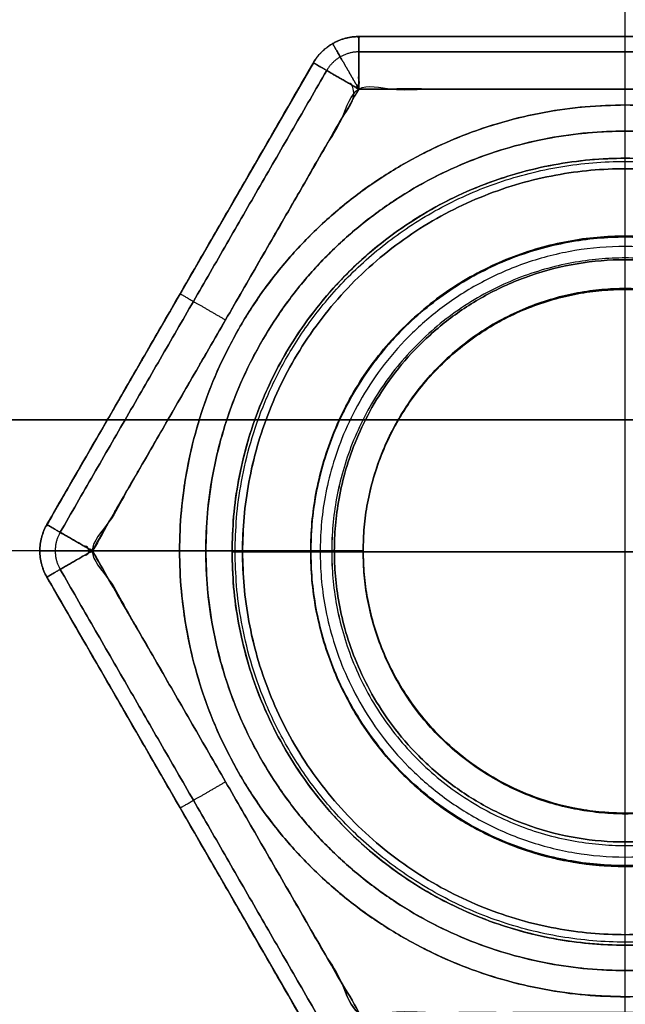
# Model space of a CAD drawing. Header units: millimetres. Extents: x -661 to 720, y -255 to 255.
# Tile 655 of 656: x -481.3 to -475.53, y 205.68 to 215.06. Entities that reach past the tile are written whole.
import ezdxf

# ---------------------------------------------------------------- set-up
doc = ezdxf.new("R2010")
doc.units = ezdxf.units.MM
doc.layers.add('Floreana 120', color=18, linetype='Continuous', true_color=0x000000)

msp = doc.modelspace()

# ---------------------------------------------------------------- linework, layer by layer
at = {"layer": 'Floreana 120', "color": 14, "true_color": 0x990000}
for p, q in [((-475.5296, 202.5, 1231.5), (-475.5296, 220, 1231.5)), ((-475.5296, 202.5, 11.5), (-475.5296, 220, 11.5)), ((-475.5296, 202.5, 13), (-475.5296, 220, 13)), ((-475.5296, 202.5, 1230), (-475.5296, 220, 1230)), ((-625.5296, 211.25, 1231.5), (-325.5296, 211.25, 1231.5)), ((-325.5296, 211.25, 11.5), (-625.5296, 211.25, 11.5)), ((-625.5296, 211.25, 13), (-325.5296, 211.25, 13)), ((-325.5296, 211.25, 1230), (-625.5296, 211.25, 1230))]:
    msp.add_line(p, q, dxfattribs=at)
at = {"layer": 'Floreana 120', "color": 7, "true_color": 0xf1f1f1}
for p, q in [((-478.071, 214.9017, 3.5), (-472.9883, 214.9017, 3.5)), ((-478.504, 214.6517, 3.5), (-481.0453, 210.25, 3.5)), ((-479.7746, 212.4509, 1.5), (-479.7746, 212.4509, 5.5)), ((-478.5296, 210, 1), (-480.6123, 210, 1)), ((-480.6123, 210, 6), (-478.5296, 210, 6)), ((-481.0453, 209.75, 3.5), (-478.504, 205.3483, 3.5)), ((-479.7746, 207.5491, 1.5), (-479.7746, 207.5491, 5.5))]:
    msp.add_line(p, q, dxfattribs=at)
at = {"layer": 'Floreana 120', "color": 250, "true_color": 0x282421}
msp.add_line((-479.5296, 210, 6), (-486.5296, 210, 6), dxfattribs=at)
at = {"layer": 'Floreana 120', "color": 253, "true_color": 0x97aaae}
for p, q in [((-478.5296, 209.9915, 10.7), (-479.1796, 209.9915, 10.7)), ((-479.1796, 209.9915, 11.5), (-471.8796, 209.9915, 11.5)), ((-472.7296, 209.9915, -1.3), (-478.3296, 209.9915, -1.3))]:
    msp.add_line(p, q, dxfattribs=at)
at = {"layer": 'Floreana 120', "color": 250, "true_color": 0x282421}
for points, weights, knots in [([(-652.0296, -251, 10), (-475.5296, -251, 10), (-299.0296, -251, 10), (-294.0296, -251, 10), (-294.0296, -246, 10), (-294.0296, 0, 10), (-294.0296, 246, 10), (-294.0296, 251, 10), (-299.0296, 251, 10), (-475.5296, 251, 10), (-652.0296, 251, 10), (-657.0296, 251, 10), (-657.0296, 246, 10), (-657.0296, 0, 10), (-657.0296, -246, 10), (-657.0296, -251, 10), (-652.0296, -251, 10)], [1, 1, 1, 0.707106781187, 1, 1, 1, 0.707106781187, 1, 1, 1, 0.707106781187, 1, 1, 1, 0.707106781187, 1], [0, 0, 0, 353, 353, 363, 363, 855, 855, 865, 865, 1218, 1218, 1228, 1228, 1720, 1720, 1730, 1730, 1730]), ([(-294.0296, 246), (-294.0296, 0), (-294.0296, -246), (-294.0296, -251), (-299.0296, -251), (-475.5296, -251), (-652.0296, -251), (-657.0296, -251), (-657.0296, -246), (-657.0296, 0), (-657.0296, 246), (-657.0296, 251), (-652.0296, 251), (-475.5296, 251), (-299.0296, 251), (-294.0296, 251), (-294.0296, 246)], [1, 1, 1, 0.707106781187, 1, 1, 1, 0.707106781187, 1, 1, 1, 0.707106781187, 1, 1, 1, 0.707106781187, 1], [0, 0, 0, 492, 492, 502, 502, 855, 855, 865, 865, 1357, 1357, 1367, 1367, 1720, 1720, 1730, 1730, 1730]), ([(-475.5296, 199), (-464.5296, 199), (-464.5296, 210), (-464.5296, 221), (-475.5296, 221), (-486.5296, 221), (-486.5296, 210), (-486.5296, 199), (-475.5296, 199)], [1, 0.707106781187, 1, 0.707106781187, 1, 0.707106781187, 1, 0.707106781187, 1], [0, 0, 0, 22, 22, 44, 44, 66, 66, 88, 88, 88]), ([(-464.5296, 210, 6), (-464.5296, 221, 6), (-475.5296, 221, 6), (-486.5296, 221, 6), (-486.5296, 210, 6)], [1, 0.707106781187, 1, 0.707106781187, 1], [0, 0, 0, 22, 22, 44, 44, 44]), ([(-486.5296, 210), (-486.5296, 221), (-475.5296, 221), (-464.5296, 221), (-464.5296, 210)], [1, 0.707106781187, 1, 0.707106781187, 1], [0, 0, 0, 22, 22, 44, 44, 44]), ([(-475.5296, 199, 6), (-486.5296, 199, 6), (-486.5296, 210, 6), (-486.5296, 221, 6), (-475.5296, 221, 6), (-464.5296, 221, 6), (-464.5296, 210, 6), (-464.5296, 199, 6), (-475.5296, 199, 6)], [1, 0.707106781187, 1, 0.707106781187, 1, 0.707106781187, 1, 0.707106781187, 1], [0, 0, 0, 22, 22, 44, 44, 66, 66, 88, 88, 88]), ([(-471.5296, 210, 10), (-471.5296, 206, 10), (-475.5296, 206, 10), (-479.5296, 206, 10), (-479.5296, 210, 10), (-479.5296, 214, 10), (-475.5296, 214, 10), (-471.5296, 214, 10), (-471.5296, 210, 10)], [1, 0.707106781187, 1, 0.707106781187, 1, 0.707106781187, 1, 0.707106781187, 1], [0, 0, 0, 8, 8, 16, 16, 24, 24, 32, 32, 32]), ([(-471.5296, 210, 6), (-471.5296, 214, 6), (-475.5296, 214, 6), (-479.5296, 214, 6), (-479.5296, 210, 6), (-479.5296, 206, 6), (-475.5296, 206, 6), (-471.5296, 206, 6), (-471.5296, 210, 6)], [1, 0.707106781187, 1, 0.707106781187, 1, 0.707106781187, 1, 0.707106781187, 1], [0, 0, 0, 8, 8, 16, 16, 24, 24, 32, 32, 32]), ([(-471.5296, 210, 10), (-471.5296, 214, 10), (-475.5296, 214, 10), (-479.5296, 214, 10), (-479.5296, 210, 10)], [1, 0.707106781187, 1, 0.707106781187, 1], [0, 0, 0, 8, 8, 16, 16, 16]), ([(-479.5296, 210, 6), (-479.5296, 214, 6), (-475.5296, 214, 6), (-471.5296, 214, 6), (-471.5296, 210, 6)], [1, 0.707106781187, 1, 0.707106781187, 1], [0, 0, 0, 8, 8, 16, 16, 16]), ([(-486.5296, 210, 6), (-486.5296, 199, 6), (-475.5296, 199, 6), (-464.5296, 199, 6), (-464.5296, 210, 6)], [1, 0.707106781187, 1, 0.707106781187, 1], [0, 0, 0, 22, 22, 44, 44, 44]), ([(-471.5296, 210, 6), (-471.5296, 206, 6), (-475.5296, 206, 6), (-479.5296, 206, 6), (-479.5296, 210, 6)], [1, 0.707106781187, 1, 0.707106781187, 1], [0, 0, 0, 8, 8, 16, 16, 16]), ([(-479.5296, 210, 10), (-479.5296, 206, 10), (-475.5296, 206, 10), (-471.5296, 206, 10), (-471.5296, 210, 10)], [1, 0.707106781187, 1, 0.707106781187, 1], [0, 0, 0, 8, 8, 16, 16, 16])]:
    msp.add_rational_spline(points, weights, degree=2, knots=knots, dxfattribs=at)
for points, weights, degree in [([(-486.5296, 210, 3), (-486.5296, 232, 3), (-464.5296, 232, 3), (-464.5296, 210, 3)], [1, 0.333333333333, 0.333333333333, 1], 3), ([(-479.5296, 210, 8), (-479.5296, 218, 8), (-471.5296, 218, 8), (-471.5296, 210, 8)], [1, 0.333333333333, 0.333333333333, 1], 3), ([(-475.5296, 199), (-486.5296, 199), (-486.5296, 210)], [1, 0.707106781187, 1], 2), ([(-464.5296, 210, 3), (-464.5296, 188, 3), (-486.5296, 188, 3), (-486.5296, 210, 3)], [1, 0.333333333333, 0.333333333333, 1], 3), ([(-471.5296, 210, 8), (-471.5296, 202, 8), (-479.5296, 202, 8), (-479.5296, 210, 8)], [1, 0.333333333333, 0.333333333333, 1], 3)]:
    msp.add_rational_spline(points, weights, degree=degree, dxfattribs=at)
at = {"layer": 'Floreana 120', "color": 7, "true_color": 0xf1f1f1}
for points, weights, degree, knots in [([(-478.071, 214.9017, 5.5), (-478.071, 214.9017, 3.5), (-478.071, 214.9017, 1.5), (-478.3596, 214.9017, 1.5), (-478.504, 214.6517, 1.5), (-478.504, 214.6517, 3.5), (-478.504, 214.6517, 5.5), (-478.3596, 214.9017, 5.5), (-478.071, 214.9017, 5.5)], [1, 1, 1, 0.866025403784, 1, 1, 1, 0.866025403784, 1], 2, [0, 0, 0, 4, 4, 4.57735, 4.57735, 8.57735, 8.57735, 9.154701, 9.154701, 9.154701]), ([(-478.071, 214.4017, 1), (-478.071, 214.9017, 1), (-478.071, 214.9017, 1.5), (-475.5296, 214.9017, 1.5), (-472.9883, 214.9017, 1.5), (-472.9883, 214.9017, 1), (-472.9883, 214.4017, 1), (-475.5296, 214.4017, 1), (-478.071, 214.4017, 1)], [1, 0.707106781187, 1, 1, 1, 0.707106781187, 1, 1, 1], 2, [0, 0, 0, 1, 1, 6.08265, 6.08265, 7.08265, 7.08265, 12.165299, 12.165299, 12.165299]), ([(-472.9883, 214.4017, 6), (-472.9883, 214.9017, 6), (-472.9883, 214.9017, 5.5), (-475.5296, 214.9017, 5.5), (-478.071, 214.9017, 5.5), (-478.071, 214.9017, 6), (-478.071, 214.4017, 6), (-475.5296, 214.4017, 6), (-472.9883, 214.4017, 6)], [1, 0.707106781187, 1, 1, 1, 0.707106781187, 1, 1, 1], 2, [0, 0, 0, 1, 1, 6.08265, 6.08265, 7.08265, 7.08265, 12.165299, 12.165299, 12.165299]), ([(-478.071, 214.4017, 6), (-478.504, 214.6517, 6), (-478.504, 214.6517, 5.5), (-479.7746, 212.4509, 5.5), (-481.0453, 210.25, 5.5), (-481.0453, 210.25, 6), (-480.6123, 210, 6), (-479.3416, 212.2009, 6), (-478.071, 214.4017, 6)], [1, 0.707106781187, 1, 1, 1, 0.707106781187, 1, 1, 1], 2, [0, 0, 0, 1, 1, 6.08265, 6.08265, 7.08265, 7.08265, 12.165299, 12.165299, 12.165299]), ([(-480.6123, 210, 1), (-480.8659, 210.1464, 1), (-481.0453, 210.25, 1.2071), (-481.0453, 210.25, 1.5), (-480.1982, 211.7172, 1.5), (-479.3511, 213.1845, 1.5), (-478.504, 214.6517, 1.5), (-478.504, 214.6517, 1.2071), (-478.3246, 214.5482, 1), (-478.071, 214.4017, 1), (-478.9181, 212.9345, 1), (-479.7652, 211.4672, 1), (-480.6123, 210, 1)], [1, 0.804737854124, 0.804737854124, 1, 1, 1, 1, 0.804737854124, 0.804737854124, 1, 1, 1, 1], 3, [0, 0, 0, 0, 1, 1, 1, 6.08265, 6.08265, 6.08265, 7.08265, 7.08265, 7.08265, 12.165299, 12.165299, 12.165299, 12.165299]), ([(-478.5296, 210, 1), (-478.5296, 213, 1), (-475.5296, 213, 1), (-472.5296, 213, 1), (-472.5296, 210, 1)], [1, 0.707106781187, 1, 0.707106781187, 1], 2, [0, 0, 0, 6, 6, 12, 12, 12]), ([(-472.5296, 210, 1), (-472.5296, 213, 1), (-475.5296, 213, 1), (-478.5296, 213, 1), (-478.5296, 210, 1), (-478.5296, 207, 1), (-475.5296, 207, 1), (-472.5296, 207, 1), (-472.5296, 210, 1)], [1, 0.707106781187, 1, 0.707106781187, 1, 0.707106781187, 1, 0.707106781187, 1], 2, [0, 0, 0, 6, 6, 12, 12, 18, 18, 24, 24, 24]), ([(-472.5296, 210, 6), (-472.5296, 207, 6), (-475.5296, 207, 6), (-478.5296, 207, 6), (-478.5296, 210, 6), (-478.5296, 213, 6), (-475.5296, 213, 6), (-472.5296, 213, 6), (-472.5296, 210, 6)], [1, 0.707106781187, 1, 0.707106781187, 1, 0.707106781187, 1, 0.707106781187, 1], 2, [0, 0, 0, 6, 6, 12, 12, 18, 18, 24, 24, 24]), ([(-472.5296, 210, 6), (-472.5296, 213, 6), (-475.5296, 213, 6), (-478.5296, 213, 6), (-478.5296, 210, 6)], [1, 0.707106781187, 1, 0.707106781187, 1], 2, [0, 0, 0, 6, 6, 12, 12, 12]), ([(-473.0296, 210, 1.5), (-473.0296, 212.5, 1.5), (-475.5296, 212.5, 1.5), (-478.0296, 212.5, 1.5), (-478.0296, 210, 1.5)], [1, 0.707106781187, 1, 0.707106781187, 1], 2, [0, 0, 0, 5, 5, 10, 10, 10]), ([(-473.0296, 210, 5.5), (-473.0296, 212.5, 5.5), (-475.5296, 212.5, 5.5), (-478.0296, 212.5, 5.5), (-478.0296, 210, 5.5)], [1, 0.707106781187, 1, 0.707106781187, 1], 2, [0, 0, 0, 5, 5, 10, 10, 10]), ([(-478.0296, 210, 1.5), (-478.0296, 212.5, 1.5), (-475.5296, 212.5, 1.5), (-473.0296, 212.5, 1.5), (-473.0296, 210, 1.5)], [1, 0.707106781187, 1, 0.707106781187, 1], 2, [0, 0, 0, 5, 5, 10, 10, 10]), ([(-478.0296, 210, 5.5), (-478.0296, 212.5, 5.5), (-475.5296, 212.5, 5.5), (-473.0296, 212.5, 5.5), (-473.0296, 210, 5.5)], [1, 0.707106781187, 1, 0.707106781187, 1], 2, [0, 0, 0, 5, 5, 10, 10, 10]), ([(-481.0453, 210.25, 5.5), (-481.0453, 210.25, 3.5), (-481.0453, 210.25, 1.5), (-481.1896, 210, 1.5), (-481.0453, 209.75, 1.5), (-481.0453, 209.75, 3.5), (-481.0453, 209.75, 5.5), (-481.1896, 210, 5.5), (-481.0453, 210.25, 5.5)], [1, 1, 1, 0.866025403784, 1, 1, 1, 0.866025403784, 1], 2, [0, 0, 0, 4, 4, 4.57735, 4.57735, 8.57735, 8.57735, 9.154701, 9.154701, 9.154701]), ([(-481.0453, 209.75, 1.5), (-481.0453, 209.75, 1), (-480.6123, 210, 1), (-479.3416, 207.7991, 1), (-478.071, 205.5983, 1), (-478.504, 205.3483, 1), (-478.504, 205.3483, 1.5), (-479.7746, 207.5491, 1.5), (-481.0453, 209.75, 1.5)], [1, 0.707106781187, 1, 1, 1, 0.707106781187, 1, 1, 1], 2, [0, 0, 0, 1, 1, 6.08265, 6.08265, 7.08265, 7.08265, 12.165299, 12.165299, 12.165299]), ([(-480.6123, 210, 6), (-481.0453, 209.75, 6), (-481.0453, 209.75, 5.5), (-479.7746, 207.5491, 5.5), (-478.504, 205.3483, 5.5), (-478.504, 205.3483, 6), (-478.071, 205.5983, 6), (-479.3416, 207.7991, 6), (-480.6123, 210, 6)], [1, 0.707106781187, 1, 1, 1, 0.707106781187, 1, 1, 1], 2, [0, 0, 0, 1, 1, 6.08265, 6.08265, 7.08265, 7.08265, 12.165299, 12.165299, 12.165299]), ([(-472.5296, 210, 1), (-472.5296, 207, 1), (-475.5296, 207, 1), (-478.5296, 207, 1), (-478.5296, 210, 1)], [1, 0.707106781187, 1, 0.707106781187, 1], 2, [0, 0, 0, 6, 6, 12, 12, 12]), ([(-478.5296, 210, 6), (-478.5296, 207, 6), (-475.5296, 207, 6), (-472.5296, 207, 6), (-472.5296, 210, 6)], [1, 0.707106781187, 1, 0.707106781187, 1], 2, [0, 0, 0, 6, 6, 12, 12, 12]), ([(-478.0296, 210, 1.5), (-478.0296, 207.5, 1.5), (-475.5296, 207.5, 1.5), (-473.0296, 207.5, 1.5), (-473.0296, 210, 1.5)], [1, 0.707106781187, 1, 0.707106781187, 1], 2, [0, 0, 0, 5, 5, 10, 10, 10]), ([(-473.0296, 210, 1.5), (-473.0296, 207.5, 1.5), (-475.5296, 207.5, 1.5), (-478.0296, 207.5, 1.5), (-478.0296, 210, 1.5)], [1, 0.707106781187, 1, 0.707106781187, 1], 2, [0, 0, 0, 5, 5, 10, 10, 10]), ([(-478.0296, 210, 5.5), (-478.0296, 207.5, 5.5), (-475.5296, 207.5, 5.5), (-473.0296, 207.5, 5.5), (-473.0296, 210, 5.5)], [1, 0.707106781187, 1, 0.707106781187, 1], 2, [0, 0, 0, 5, 5, 10, 10, 10]), ([(-473.0296, 210, 5.5), (-473.0296, 207.5, 5.5), (-475.5296, 207.5, 5.5), (-478.0296, 207.5, 5.5), (-478.0296, 210, 5.5)], [1, 0.707106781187, 1, 0.707106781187, 1], 2, [0, 0, 0, 5, 5, 10, 10, 10])]:
    msp.add_rational_spline(points, weights, degree=degree, knots=knots, dxfattribs=at)
for points, weights, degree in [([(-478.071, 214.9017, 5.5), (-478.3596, 214.9017, 5.5), (-478.504, 214.6517, 5.5)], [1, 0.866025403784, 1], 2), ([(-478.504, 214.6517, 3.5), (-478.4125, 214.8102, 3.5), (-478.254, 214.9017, 3.5), (-478.071, 214.9017, 3.5)], [1, 0.910683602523, 0.910683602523, 1], 3), ([(-478.504, 214.6517, 1.5), (-478.3596, 214.9017, 1.5), (-478.071, 214.9017, 1.5)], [1, 0.866025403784, 1], 2), ([(-478.071, 214.7553, 5.8536), (-478.2004, 214.7553, 5.8536), (-478.3124, 214.6906, 5.8536), (-478.3771, 214.5785, 5.8536)], [0.828741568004, 0.75472135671, 0.75472135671, 0.828741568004], 3), ([(-478.071, 214.7553, 1.1464), (-478.2004, 214.7553, 1.1464), (-478.3124, 214.6906, 1.1464), (-478.3771, 214.5785, 1.1464)], [0.828741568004, 0.75472135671, 0.75472135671, 0.828741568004], 3), ([(-478.3046, 210, 1.225), (-478.3046, 215.55, 1.225), (-472.7546, 215.55, 1.225), (-472.7546, 210, 1.225)], [1, 0.333333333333, 0.333333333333, 1], 3), ([(-472.7546, 210, 5.775), (-472.7546, 215.55, 5.775), (-478.3046, 215.55, 5.775), (-478.3046, 210, 5.775)], [1, 0.333333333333, 0.333333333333, 1], 3), ([(-478.0296, 210, 3.5), (-478.0296, 215, 3.5), (-473.0296, 215, 3.5), (-473.0296, 210, 3.5)], [1, 0.333333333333, 0.333333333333, 1], 3), ([(-481.0453, 209.75, 1.5), (-481.1896, 210, 1.5), (-481.0453, 210.25, 1.5)], [1, 0.866025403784, 1], 2), ([(-481.0453, 209.75, 3.5), (-481.1368, 209.9085, 3.5), (-481.1368, 210.0915, 3.5), (-481.0453, 210.25, 3.5)], [1, 0.910683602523, 0.910683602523, 1], 3), ([(-481.0453, 210.25, 5.5), (-481.1896, 210, 5.5), (-481.0453, 209.75, 5.5)], [1, 0.866025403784, 1], 2), ([(-480.9185, 210.1768, 1.1464), (-480.9832, 210.0647, 1.1464), (-480.9832, 209.9353, 1.1464), (-480.9185, 209.8232, 1.1464)], [0.828741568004, 0.75472135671, 0.75472135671, 0.828741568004], 3), ([(-480.9185, 210.1768, 5.8536), (-480.9832, 210.0647, 5.8536), (-480.9832, 209.9353, 5.8536), (-480.9185, 209.8232, 5.8536)], [0.828741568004, 0.75472135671, 0.75472135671, 0.828741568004], 3), ([(-472.7546, 210, 1.225), (-472.7546, 204.45, 1.225), (-478.3046, 204.45, 1.225), (-478.3046, 210, 1.225)], [1, 0.333333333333, 0.333333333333, 1], 3), ([(-478.3046, 210, 5.775), (-478.3046, 204.45, 5.775), (-472.7546, 204.45, 5.775), (-472.7546, 210, 5.775)], [1, 0.333333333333, 0.333333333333, 1], 3), ([(-473.0296, 210, 3.5), (-473.0296, 205, 3.5), (-478.0296, 205, 3.5), (-478.0296, 210, 3.5)], [1, 0.333333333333, 0.333333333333, 1], 3)]:
    msp.add_rational_spline(points, weights, degree=degree, dxfattribs=at)
at = {"layer": 'Floreana 120', "color": 7, "true_color": 0xf1f1f1, "extrusion": (-0.866025, -0.5, 1.7427e-13)}
msp.add_rational_spline([(-478.071, 214.4017, 6), (-478.2174, 214.6554, 6), (-478.321, 214.8347, 5.7929), (-478.321, 214.8347, 5.5)], [0.905891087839, 0.729004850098, 0.729004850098, 0.905891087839], degree=3, dxfattribs=at)
at = {"layer": 'Floreana 120', "color": 7, "true_color": 0xf1f1f1}
for points in [[(-478.321, 214.8347, 5.5), (-478.321, 214.8347, 3.5), (-478.321, 214.8347, 1.5)], [(-472.9883, 214.9017, 1.5), (-475.5296, 214.9017, 1.5), (-478.071, 214.9017, 1.5)], [(-478.071, 214.9017, 1.5), (-478.071, 214.9017, 3.5), (-478.071, 214.9017, 5.5)], [(-478.071, 214.9017, 5.5), (-475.5296, 214.9017, 5.5), (-472.9883, 214.9017, 5.5)], [(-472.9883, 214.7553, 1.1464), (-475.5296, 214.7553, 1.1464), (-478.071, 214.7553, 1.1464)], [(-478.071, 214.7553, 5.8536), (-475.5296, 214.7553, 5.8536), (-472.9883, 214.7553, 5.8536)], [(-478.504, 214.6517, 1.5), (-479.7746, 212.4509, 1.5), (-481.0453, 210.25, 1.5)], [(-481.0453, 210.25, 5.5), (-479.7746, 212.4509, 5.5), (-478.504, 214.6517, 5.5)], [(-478.504, 214.6517, 5.5), (-478.504, 214.6517, 3.5), (-478.504, 214.6517, 1.5)], [(-478.3771, 214.5785, 1.1464), (-479.6478, 212.3776, 1.1464), (-480.9185, 210.1768, 1.1464)], [(-480.9185, 210.1768, 5.8536), (-479.6478, 212.3776, 5.8536), (-478.3771, 214.5785, 5.8536)], [(-481.0453, 210.25, 1.5), (-481.0453, 210.25, 3.5), (-481.0453, 210.25, 5.5)], [(-481.1123, 210, 5.5), (-481.1123, 210, 3.5), (-481.1123, 210, 1.5)], [(-478.0296, 210, 1.5), (-478.2796, 210, 1.25), (-478.5296, 210, 1)], [(-478.5296, 210, 6), (-478.2796, 210, 5.75), (-478.0296, 210, 5.5)], [(-478.0296, 210, 1.5), (-478.0296, 210, 3.5), (-478.0296, 210, 5.5)], [(-481.0453, 209.75, 1.5), (-479.7746, 207.5491, 1.5), (-478.504, 205.3483, 1.5)], [(-478.504, 205.3483, 5.5), (-479.7746, 207.5491, 5.5), (-481.0453, 209.75, 5.5)], [(-481.0453, 209.75, 5.5), (-481.0453, 209.75, 3.5), (-481.0453, 209.75, 1.5)], [(-480.9185, 209.8232, 1.1464), (-479.6478, 207.6224, 1.1464), (-478.3771, 205.4215, 1.1464)], [(-478.3771, 205.4215, 5.8536), (-479.6478, 207.6224, 5.8536), (-480.9185, 209.8232, 5.8536)]]:
    msp.add_open_spline(points, degree=2, dxfattribs=at)
at = {"layer": 'Floreana 120', "color": 7, "true_color": 0xf1f1f1, "extrusion": (0.866025, 0.5, 5.60384e-13)}
msp.add_rational_spline([(-478.321, 214.8347, 1.5), (-478.321, 214.8347, 1.2071), (-478.2174, 214.6554, 1), (-478.071, 214.4017, 1)], [0.905891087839, 0.729004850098, 0.729004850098, 0.905891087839], degree=3, dxfattribs=at)
at = {"layer": 'Floreana 120', "color": 7, "true_color": 0xf1f1f1, "extrusion": (-1, 1.13687e-13, 1.13687e-13)}
msp.add_rational_spline([(-478.071, 214.4017, 6), (-478.071, 214.9017, 6), (-478.071, 214.9017, 5.5)], [1, 0.707106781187, 1], degree=2, dxfattribs=at)
at = {"layer": 'Floreana 120', "color": 7, "true_color": 0xf1f1f1, "extrusion": (-1, 1.13687e-13, -1.13687e-13)}
msp.add_rational_spline([(-478.071, 214.9017, 1.5), (-478.071, 214.9017, 1), (-478.071, 214.4017, 1)], [1, 0.707106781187, 1], degree=2, dxfattribs=at)
at = {"layer": 'Floreana 120', "color": 7, "true_color": 0xf1f1f1, "extrusion": (0.5, 0.866025, -3.02983e-13)}
msp.add_rational_spline([(-478.504, 214.6517, 5.5), (-478.504, 214.6517, 6), (-478.071, 214.4017, 6)], [1, 0.707106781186, 1], degree=2, dxfattribs=at)
at = {"layer": 'Floreana 120', "color": 7, "true_color": 0xf1f1f1, "extrusion": (0.5, 0.866025, 5.68434e-14)}
msp.add_rational_spline([(-478.071, 214.4017, 1), (-478.504, 214.6517, 1), (-478.504, 214.6517, 1.5)], [1, 0.707106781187, 1], degree=2, dxfattribs=at)
at = {"layer": 'Floreana 120', "color": 7, "true_color": 0xf1f1f1}
for points in [[(-478.071, 214.4017, 1), (-475.5296, 214.4017, 1), (-472.9883, 214.4017, 1), (-471.7176, 212.2009, 1), (-470.447, 210, 1), (-471.7176, 207.7991, 1), (-472.9883, 205.5983, 1), (-475.5296, 205.5983, 1), (-478.071, 205.5983, 1), (-479.3416, 207.7991, 1), (-480.6123, 210, 1), (-479.3416, 212.2009, 1), (-478.071, 214.4017, 1)], [(-480.6123, 210, 6), (-479.3416, 207.7991, 6), (-478.071, 205.5983, 6), (-475.5296, 205.5983, 6), (-472.9883, 205.5983, 6), (-471.7176, 207.7991, 6), (-470.447, 210, 6), (-471.7176, 212.2009, 6), (-472.9883, 214.4017, 6), (-475.5296, 214.4017, 6), (-478.071, 214.4017, 6), (-479.3416, 212.2009, 6), (-480.6123, 210, 6)]]:
    msp.add_open_spline(points, degree=2, knots=[0, 0, 0, 5.08265, 5.08265, 10.165299, 10.165299, 15.247949, 15.247949, 20.330599, 20.330599, 25.413249, 25.413249, 30.495898, 30.495898, 30.495898], dxfattribs=at)
at = {"layer": 'Floreana 120', "color": 253, "true_color": 0x999999}
for points, weights, knots in [([(-475.5296, 214.25, 10), (-479.7796, 214.25, 10), (-479.7796, 210, 10), (-479.7796, 205.75, 10), (-475.5296, 205.75, 10), (-471.2796, 205.75, 10), (-471.2796, 210, 10), (-471.2796, 214.25, 10), (-475.5296, 214.25, 10)], [1, 0.707106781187, 1, 0.707106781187, 1, 0.707106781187, 1, 0.707106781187, 1], [0, 0, 0, 8.5, 8.5, 17, 17, 25.5, 25.5, 34, 34, 34]), ([(-475.5296, 205.75, 10), (-479.7796, 205.75, 10), (-479.7796, 210, 10), (-479.7796, 214.25, 10), (-475.5296, 214.25, 10)], [1, 0.707106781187, 1, 0.707106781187, 1], [0, 0, 0, 8.5, 8.5, 17, 17, 17]), ([(-475.5296, 214.25, 11.5), (-479.7796, 214.25, 11.5), (-479.7796, 210, 11.5), (-479.7796, 205.75, 11.5), (-475.5296, 205.75, 11.5)], [1, 0.707106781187, 1, 0.707106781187, 1], [0, 0, 0, 8.5, 8.5, 17, 17, 17]), ([(-475.5296, 214.25, 11.5), (-471.2796, 214.25, 11.5), (-471.2796, 210, 11.5), (-471.2796, 205.75, 11.5), (-475.5296, 205.75, 11.5), (-479.7796, 205.75, 11.5), (-479.7796, 210, 11.5), (-479.7796, 214.25, 11.5), (-475.5296, 214.25, 11.5)], [1, 0.707106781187, 1, 0.707106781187, 1, 0.707106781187, 1, 0.707106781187, 1], [0, 0, 0, 8.5, 8.5, 17, 17, 25.5, 25.5, 34, 34, 34])]:
    msp.add_rational_spline(points, weights, degree=2, knots=knots, dxfattribs=at)
msp.add_rational_spline([(-475.5296, 205.75, 10.75), (-484.0296, 205.75, 10.75), (-484.0296, 214.25, 10.75), (-475.5296, 214.25, 10.75)], [1, 0.333333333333, 0.333333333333, 1], degree=3, dxfattribs=at)
at = {"layer": 'Floreana 120', "color": 253, "true_color": 0x97aaae}
for points, weights, knots in [([(-471.7796, 209.9915, 10.8), (-471.7796, 213.7415, 10.8), (-475.5296, 213.7415, 10.8), (-479.2796, 213.7415, 10.8), (-479.2796, 209.9915, 10.8)], [1, 0.707106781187, 1, 0.707106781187, 1], [0, 0, 0, 7.5, 7.5, 15, 15, 15]), ([(-479.2796, 209.9915, 11.4), (-479.2796, 213.7415, 11.4), (-475.5296, 213.7415, 11.4), (-471.7796, 213.7415, 11.4), (-471.7796, 209.9915, 11.4)], [1, 0.707106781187, 1, 0.707106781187, 1], [0, 0, 0, 7.5, 7.5, 15, 15, 15]), ([(-479.2796, 209.9915, 10.8), (-479.2796, 213.7415, 10.8), (-475.5296, 213.7415, 10.8), (-471.7796, 213.7415, 10.8), (-471.7796, 209.9915, 10.8)], [1, 0.707106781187, 1, 0.707106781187, 1], [0, 0, 0, 7.5, 7.5, 15, 15, 15]), ([(-471.7796, 209.9915, 11.4), (-471.7796, 213.7415, 11.4), (-475.5296, 213.7415, 11.4), (-479.2796, 213.7415, 11.4), (-479.2796, 209.9915, 11.4)], [1, 0.707106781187, 1, 0.707106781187, 1], [0, 0, 0, 7.5, 7.5, 15, 15, 15]), ([(-471.8796, 209.9915, 10.7), (-471.8796, 206.3415, 10.7), (-475.5296, 206.3415, 10.7), (-479.1796, 206.3415, 10.7), (-479.1796, 209.9915, 10.7), (-479.1796, 213.6415, 10.7), (-475.5296, 213.6415, 10.7), (-471.8796, 213.6415, 10.7), (-471.8796, 209.9915, 10.7)], [1, 0.707106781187, 1, 0.707106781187, 1, 0.707106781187, 1, 0.707106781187, 1], [0, 0, 0, 7.3, 7.3, 14.6, 14.6, 21.9, 21.9, 29.2, 29.2, 29.2]), ([(-471.8796, 209.9915, 10.7), (-471.8796, 213.6415, 10.7), (-475.5296, 213.6415, 10.7), (-479.1796, 213.6415, 10.7), (-479.1796, 209.9915, 10.7)], [1, 0.707106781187, 1, 0.707106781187, 1], [0, 0, 0, 7.3, 7.3, 14.6, 14.6, 14.6]), ([(-471.8796, 209.9915, 11.5), (-471.8796, 213.6415, 11.5), (-475.5296, 213.6415, 11.5), (-479.1796, 213.6415, 11.5), (-479.1796, 209.9915, 11.5), (-479.1796, 206.3415, 11.5), (-475.5296, 206.3415, 11.5), (-471.8796, 206.3415, 11.5), (-471.8796, 209.9915, 11.5)], [1, 0.707106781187, 1, 0.707106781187, 1, 0.707106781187, 1, 0.707106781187, 1], [0, 0, 0, 7.3, 7.3, 14.6, 14.6, 21.9, 21.9, 29.2, 29.2, 29.2]), ([(-479.1796, 209.9915, 11.5), (-479.1796, 213.6415, 11.5), (-475.5296, 213.6415, 11.5), (-471.8796, 213.6415, 11.5), (-471.8796, 209.9915, 11.5)], [1, 0.707106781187, 1, 0.707106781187, 1], [0, 0, 0, 7.3, 7.3, 14.6, 14.6, 14.6]), ([(-472.5296, 209.9915, 10.7), (-472.5296, 212.9915, 10.7), (-475.5296, 212.9915, 10.7), (-478.5296, 212.9915, 10.7), (-478.5296, 209.9915, 10.7), (-478.5296, 206.9915, 10.7), (-475.5296, 206.9915, 10.7), (-472.5296, 206.9915, 10.7), (-472.5296, 209.9915, 10.7)], [1, 0.707106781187, 1, 0.707106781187, 1, 0.707106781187, 1, 0.707106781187, 1], [0, 0, 0, 6, 6, 12, 12, 18, 18, 24, 24, 24]), ([(-478.5296, 209.9915, -1.1), (-478.5296, 212.9915, -1.1), (-475.5296, 212.9915, -1.1), (-472.5296, 212.9915, -1.1), (-472.5296, 209.9915, -1.1)], [1, 0.707106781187, 1, 0.707106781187, 1], [0, 0, 0, 6, 6, 12, 12, 12]), ([(-472.5296, 209.9915, -1.1), (-472.5296, 212.9915, -1.1), (-475.5296, 212.9915, -1.1), (-478.5296, 212.9915, -1.1), (-478.5296, 209.9915, -1.1)], [1, 0.707106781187, 1, 0.707106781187, 1], [0.5, 0.5, 0.5, 0.75, 0.75, 1, 1, 1]), ([(-478.5296, 209.9915, 10.7), (-478.5296, 212.9915, 10.7), (-475.5296, 212.9915, 10.7), (-472.5296, 212.9915, 10.7), (-472.5296, 209.9915, 10.7)], [1, 0.707106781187, 1, 0.707106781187, 1], [-1, -1, -1, -0.75, -0.75, -0.5, -0.5, -0.5]), ([(-472.7296, 209.9915, -1.3), (-472.7296, 207.1915, -1.3), (-475.5296, 207.1915, -1.3), (-478.3296, 207.1915, -1.3), (-478.3296, 209.9915, -1.3), (-478.3296, 212.7915, -1.3), (-475.5296, 212.7915, -1.3), (-472.7296, 212.7915, -1.3), (-472.7296, 209.9915, -1.3)], [1, 0.707106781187, 1, 0.707106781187, 1, 0.707106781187, 1, 0.707106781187, 1], [0, 0, 0, 5.6, 5.6, 11.2, 11.2, 16.8, 16.8, 22.4, 22.4, 22.4]), ([(-472.7296, 209.9915, -1.3), (-472.7296, 212.7915, -1.3), (-475.5296, 212.7915, -1.3), (-478.3296, 212.7915, -1.3), (-478.3296, 209.9915, -1.3)], [1, 0.707106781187, 1, 0.707106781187, 1], [0, 0, 0, 5.6, 5.6, 11.2, 11.2, 11.2]), ([(-471.7796, 209.9915, 11.4), (-471.7796, 206.2415, 11.4), (-475.5296, 206.2415, 11.4), (-479.2796, 206.2415, 11.4), (-479.2796, 209.9915, 11.4)], [1, 0.707106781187, 1, 0.707106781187, 1], [0, 0, 0, 7.5, 7.5, 15, 15, 15]), ([(-479.2796, 209.9915, 10.8), (-479.2796, 206.2415, 10.8), (-475.5296, 206.2415, 10.8), (-471.7796, 206.2415, 10.8), (-471.7796, 209.9915, 10.8)], [1, 0.707106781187, 1, 0.707106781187, 1], [0, 0, 0, 7.5, 7.5, 15, 15, 15]), ([(-471.7796, 209.9915, 10.8), (-471.7796, 206.2415, 10.8), (-475.5296, 206.2415, 10.8), (-479.2796, 206.2415, 10.8), (-479.2796, 209.9915, 10.8)], [1, 0.707106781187, 1, 0.707106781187, 1], [0, 0, 0, 7.5, 7.5, 15, 15, 15]), ([(-479.2796, 209.9915, 11.4), (-479.2796, 206.2415, 11.4), (-475.5296, 206.2415, 11.4), (-471.7796, 206.2415, 11.4), (-471.7796, 209.9915, 11.4)], [1, 0.707106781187, 1, 0.707106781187, 1], [0, 0, 0, 7.5, 7.5, 15, 15, 15]), ([(-479.1796, 209.9915, 10.7), (-479.1796, 206.3415, 10.7), (-475.5296, 206.3415, 10.7), (-471.8796, 206.3415, 10.7), (-471.8796, 209.9915, 10.7)], [1, 0.707106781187, 1, 0.707106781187, 1], [0, 0, 0, 7.3, 7.3, 14.6, 14.6, 14.6]), ([(-471.8796, 209.9915, 11.5), (-471.8796, 206.3415, 11.5), (-475.5296, 206.3415, 11.5), (-479.1796, 206.3415, 11.5), (-479.1796, 209.9915, 11.5)], [1, 0.707106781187, 1, 0.707106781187, 1], [0, 0, 0, 7.3, 7.3, 14.6, 14.6, 14.6]), ([(-472.5296, 209.9915, -1.1), (-472.5296, 206.9915, -1.1), (-475.5296, 206.9915, -1.1), (-478.5296, 206.9915, -1.1), (-478.5296, 209.9915, -1.1)], [1, 0.707106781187, 1, 0.707106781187, 1], [0, 0, 0, 6, 6, 12, 12, 12]), ([(-478.5296, 209.9915, -1.1), (-478.5296, 206.9915, -1.1), (-475.5296, 206.9915, -1.1), (-472.5296, 206.9915, -1.1), (-472.5296, 209.9915, -1.1)], [1, 0.707106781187, 1, 0.707106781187, 1], [0, 0, 0, 0.25, 0.25, 0.5, 0.5, 0.5]), ([(-472.5296, 209.9915, 10.7), (-472.5296, 206.9915, 10.7), (-475.5296, 206.9915, 10.7), (-478.5296, 206.9915, 10.7), (-478.5296, 209.9915, 10.7)], [1, 0.707106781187, 1, 0.707106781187, 1], [-0.5, -0.5, -0.5, -0.25, -0.25, 0, 0, 0]), ([(-478.3296, 209.9915, -1.3), (-478.3296, 207.1915, -1.3), (-475.5296, 207.1915, -1.3), (-472.7296, 207.1915, -1.3), (-472.7296, 209.9915, -1.3)], [1, 0.707106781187, 1, 0.707106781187, 1], [0, 0, 0, 5.6, 5.6, 11.2, 11.2, 11.2])]:
    msp.add_rational_spline(points, weights, degree=2, knots=knots, dxfattribs=at)
for points, weights in [([(-471.7796, 209.9915, 11.1), (-471.7796, 217.4915, 11.1), (-479.2796, 217.4915, 11.1), (-479.2796, 209.9915, 11.1)], [1, 0.333333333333, 0.333333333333, 1]), ([(-479.2503, 209.9915, 10.7293), (-479.2503, 217.4329, 10.7293), (-471.8089, 217.4329, 10.7293), (-471.8089, 209.9915, 10.7293)], [0.816490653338, 0.272163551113, 0.272163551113, 0.816490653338]), ([(-479.2503, 209.9915, 11.4707), (-479.2503, 217.4329, 11.4707), (-471.8089, 217.4329, 11.4707), (-471.8089, 209.9915, 11.4707)], [0.816490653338, 0.272163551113, 0.272163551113, 0.816490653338]), ([(-472.5296, 209.9915, 4.8), (-472.5296, 215.9915, 4.8), (-478.5296, 215.9915, 4.8), (-478.5296, 209.9915, 4.8)], [1, 0.333333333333, 0.333333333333, 1]), ([(-472.6196, 209.9915, -1.19), (-472.6196, 215.8115, -1.19), (-478.4396, 215.8115, -1.19), (-478.4396, 209.9915, -1.19)], [1, 0.333333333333, 0.333333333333, 1]), ([(-479.2796, 209.9915, 11.1), (-479.2796, 202.4915, 11.1), (-471.7796, 202.4915, 11.1), (-471.7796, 209.9915, 11.1)], [1, 0.333333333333, 0.333333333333, 1]), ([(-471.8089, 209.9915, 10.7293), (-471.8089, 202.5501, 10.7293), (-479.2503, 202.5501, 10.7293), (-479.2503, 209.9915, 10.7293)], [0.816490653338, 0.272163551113, 0.272163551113, 0.816490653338]), ([(-471.8089, 209.9915, 11.4707), (-471.8089, 202.5501, 11.4707), (-479.2503, 202.5501, 11.4707), (-479.2503, 209.9915, 11.4707)], [0.816490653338, 0.272163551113, 0.272163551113, 0.816490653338]), ([(-478.5296, 209.9915, 4.8), (-478.5296, 203.9915, 4.8), (-472.5296, 203.9915, 4.8), (-472.5296, 209.9915, 4.8)], [1, 0.333333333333, 0.333333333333, 1]), ([(-478.4396, 209.9915, -1.19), (-478.4396, 204.1715, -1.19), (-472.6196, 204.1715, -1.19), (-472.6196, 209.9915, -1.19)], [1, 0.333333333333, 0.333333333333, 1])]:
    msp.add_rational_spline(points, weights, degree=3, dxfattribs=at)
at = {"layer": 'Floreana 120', "color": 254, "true_color": 0xfffabe}
for points in [[(-478.5296, 210, 6), (-478.5296, 213, 6), (-475.5296, 213, 6), (-472.5296, 213, 6), (-472.5296, 210, 6), (-472.5296, 207, 6), (-475.5296, 207, 6), (-478.5296, 207, 6), (-478.5296, 210, 6)], [(-478.5296, 210, 1.5), (-478.5296, 213, 1.5), (-475.5296, 213, 1.5), (-472.5296, 213, 1.5), (-472.5296, 210, 1.5), (-472.5296, 207, 1.5), (-475.5296, 207, 1.5), (-478.5296, 207, 1.5), (-478.5296, 210, 1.5)]]:
    msp.add_rational_spline(points, [1, 0.707106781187, 1, 0.707106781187, 1, 0.707106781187, 1, 0.707106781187, 1], degree=2, knots=[0, 0, 0, 1.570796, 1.570796, 3.141593, 3.141593, 4.712389, 4.712389, 6.283185, 6.283185, 6.283185], dxfattribs=at)
at = {"layer": 'Floreana 120', "color": 80, "true_color": 0x33ff33}
for points in [[(-478.0296, 209.9915, 10.7), (-478.0296, 207.4915, 10.7), (-475.5296, 207.4915, 10.7), (-473.0296, 207.4915, 10.7), (-473.0296, 209.9915, 10.7), (-473.0296, 212.4915, 10.7), (-475.5296, 212.4915, 10.7), (-478.0296, 212.4915, 10.7), (-478.0296, 209.9915, 10.7)], [(-478.0296, 209.9915, -1.1), (-478.0296, 207.4915, -1.1), (-475.5296, 207.4915, -1.1), (-473.0296, 207.4915, -1.1), (-473.0296, 209.9915, -1.1), (-473.0296, 212.4915, -1.1), (-475.5296, 212.4915, -1.1), (-478.0296, 212.4915, -1.1), (-478.0296, 209.9915, -1.1)]]:
    msp.add_rational_spline(points, [1, 0.707106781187, 1, 0.707106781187, 1, 0.707106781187, 1, 0.707106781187, 1], degree=2, knots=[0, 0, 0, 1.570796, 1.570796, 3.141593, 3.141593, 4.712389, 4.712389, 6.283185, 6.283185, 6.283185], dxfattribs=at)
at = {"layer": 'Floreana 120', "color": 7, "true_color": 0xf1f1f1, "extrusion": (-0.5, -0.866025, -3.42286e-13)}
msp.add_rational_spline([(-479.7746, 212.4509, 1.5), (-479.7746, 212.4509, 1.2071), (-479.5953, 212.3473, 1), (-479.3416, 212.2009, 1)], [1, 0.804737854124, 0.804737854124, 1], degree=3, dxfattribs=at)
at = {"layer": 'Floreana 120', "color": 7, "true_color": 0xf1f1f1, "extrusion": (-0.5, -0.866025, 8.64148e-13)}
msp.add_rational_spline([(-479.7746, 212.4509, 5.5), (-479.7746, 212.4509, 5.7929), (-479.5953, 212.3473, 6), (-479.3416, 212.2009, 6)], [1, 0.804737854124, 0.804737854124, 1], degree=3, dxfattribs=at)
at = {"layer": 'Floreana 120', "color": 7, "true_color": 0xf1f1f1, "extrusion": (-0.5, -0.866025, -1.5532e-13)}
msp.add_rational_spline([(-481.0453, 210.25, 1.5), (-481.0453, 210.25, 1), (-480.6123, 210, 1)], [1, 0.707106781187, 1], degree=2, dxfattribs=at)
at = {"layer": 'Floreana 120', "color": 7, "true_color": 0xf1f1f1, "extrusion": (0.5, 0.866025, -3.5221e-13)}
msp.add_rational_spline([(-480.6123, 210, 6), (-481.0453, 210.25, 6), (-481.0453, 210.25, 5.5)], [1, 0.707106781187, 1], degree=2, dxfattribs=at)
at = {"layer": 'Floreana 120', "color": 7, "true_color": 0xf1f1f1, "extrusion": (2.35453e-14, -1, 1.94076e-13)}
msp.add_rational_spline([(-481.1123, 210, 1.5), (-481.1123, 210, 1.2071), (-480.9052, 210, 1), (-480.6123, 210, 1)], [0.905891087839, 0.729004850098, 0.729004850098, 0.905891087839], degree=3, dxfattribs=at)
at = {"layer": 'Floreana 120', "color": 7, "true_color": 0xf1f1f1, "extrusion": (-9.70378e-14, -1, -1.30336e-13)}
msp.add_rational_spline([(-480.6123, 210, 6), (-480.9052, 210, 6), (-481.1123, 210, 5.7929), (-481.1123, 210, 5.5)], [0.905891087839, 0.729004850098, 0.729004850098, 0.905891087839], degree=3, dxfattribs=at)
at = {"layer": 'Floreana 120', "color": 7, "true_color": 0xf1f1f1, "extrusion": (-0.5, 0.866025, -5.68434e-14)}
msp.add_rational_spline([(-480.6123, 210, 1), (-481.0453, 209.75, 1), (-481.0453, 209.75, 1.5)], [1, 0.707106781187, 1], degree=2, dxfattribs=at)
at = {"layer": 'Floreana 120', "color": 7, "true_color": 0xf1f1f1, "extrusion": (-0.5, 0.866025, -7.61557e-15)}
msp.add_rational_spline([(-481.0453, 209.75, 5.5), (-481.0453, 209.75, 6), (-480.6123, 210, 6)], [1, 0.707106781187, 1], degree=2, dxfattribs=at)
at = {"layer": 'Floreana 120', "color": 253, "true_color": 0x999999}
msp.add_open_spline([(-479.7796, 210, 11.5), (-479.7796, 210, 10.75), (-479.7796, 210, 10)], degree=2, dxfattribs=at)
at = {"layer": 'Floreana 120', "color": 250, "true_color": 0x282421}
msp.add_open_spline([(-479.5296, 210, 6), (-479.5296, 210, 8), (-479.5296, 210, 10)], degree=2, dxfattribs=at)
at = {"layer": 'Floreana 120', "color": 253, "true_color": 0x97aaae}
for points in [[(-479.2796, 209.9915, 11.4), (-479.2796, 209.9915, 11.1), (-479.2796, 209.9915, 10.8)], [(-478.3296, 209.9915, -1.3), (-478.4296, 209.9915, -1.2), (-478.5296, 209.9915, -1.1)], [(-478.5296, 209.9915, 10.7), (-478.5296, 209.9915, 4.8), (-478.5296, 209.9915, -1.1)]]:
    msp.add_open_spline(points, degree=2, dxfattribs=at)
at = {"layer": 'Floreana 120', "color": 253, "true_color": 0x97aaae, "extrusion": (5.68434e-13, -1, 5.68434e-13)}
msp.add_rational_spline([(-479.1796, 209.9915, 10.7), (-479.2796, 209.9915, 10.7), (-479.2796, 209.9915, 10.8)], [1, 0.707106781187, 1], degree=2, dxfattribs=at)
at = {"layer": 'Floreana 120', "color": 253, "true_color": 0x97aaae, "extrusion": (-5.68434e-13, -1, 5.68434e-13)}
msp.add_rational_spline([(-479.2796, 209.9915, 11.4), (-479.2796, 209.9915, 11.5), (-479.1796, 209.9915, 11.5)], [1, 0.707106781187, 1], degree=2, dxfattribs=at)
at = {"layer": 'Floreana 120', "color": 7, "true_color": 0xf1f1f1, "extrusion": (0.5, -0.866025, 7.10726e-14)}
msp.add_rational_spline([(-479.7746, 207.5491, 1.5), (-479.7746, 207.5491, 1.2071), (-479.5953, 207.6527, 1), (-479.3416, 207.7991, 1)], [1, 0.804737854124, 0.804737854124, 1], degree=3, dxfattribs=at)
at = {"layer": 'Floreana 120', "color": 7, "true_color": 0xf1f1f1, "extrusion": (-0.5, 0.866025, 2.9045e-13)}
msp.add_rational_spline([(-479.7746, 207.5491, 5.5), (-479.7746, 207.5491, 5.7929), (-479.5953, 207.6527, 6), (-479.3416, 207.7991, 6)], [1, 0.804737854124, 0.804737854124, 1], degree=3, dxfattribs=at)

doc.saveas('drawing.dxf')
